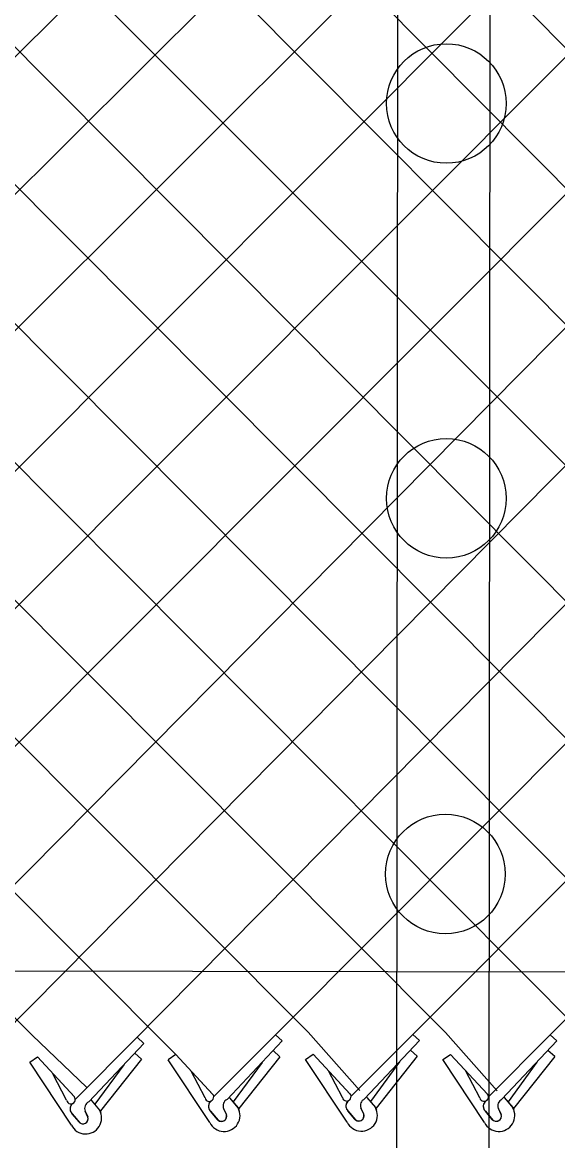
# Model space of a CAD drawing. Extents: x 0 to 2.85, y -0.1 to 1.83.
# Drawn here: x 0.879 to 0.9104, y 0.8081 to 0.8737 of the extents above; entities that cross this region are included whole.
import ezdxf

# ---------------------------------------------------------------- set-up
doc = ezdxf.new("R2010")
doc.units = 0
doc.layers.add('sb_Chainlink Fence', color=7, linetype='Continuous')
doc.layers.add('sb_Existing Structural Steel', color=7, linetype='Continuous')

msp = doc.modelspace()

# ---------------------------------------------------------------- linework, layer by layer
at = {"layer": 'sb_Chainlink Fence'}
for p, q in [((0.7769266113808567, 0.9246815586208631), (0.8880439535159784, 0.8131820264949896)), ((0.861598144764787, 0.8142026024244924), (0.9715106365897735, 0.9242823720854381)), ((0.8129855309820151, 0.9219195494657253), (0.9163890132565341, 0.8180499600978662)), ((0.8370325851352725, 0.8141157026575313), (0.9447202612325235, 0.9215729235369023)), ((0.8454903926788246, 0.814198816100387), (0.9527822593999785, 0.9216742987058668)), ((0.8535438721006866, 0.8142192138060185), (0.960839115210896, 0.9216713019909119)), ((0.8777172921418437, 0.8141877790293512), (0.9840108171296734, 0.9215616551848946)), ((0.885424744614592, 0.8138357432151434), (0.9920732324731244, 0.9216212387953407)), ((0.7731159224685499, 0.9210076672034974), (0.8796261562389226, 0.8143204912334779)), ((0.7896309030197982, 0.9209654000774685), (0.8957955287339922, 0.8144853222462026)), ((0.7976843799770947, 0.9209867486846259), (0.9038498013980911, 0.8144687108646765)), ((0.8057384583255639, 0.9210451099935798), (0.9119122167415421, 0.8144091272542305)), ((0.8209134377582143, 0.8141305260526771), (0.9286127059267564, 0.9214932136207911)), ((0.8218573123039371, 0.9211434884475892), (0.9296269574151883, 0.8129246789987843)), ((0.8289758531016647, 0.814070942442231), (0.9366661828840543, 0.9215145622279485)), ((0.8299101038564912, 0.9211795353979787), (0.9360509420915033, 0.8144649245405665)), ((0.8375223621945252, 0.9210807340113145), (0.9441044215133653, 0.8144853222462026)), ((0.845992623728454, 0.9212371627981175), (0.953737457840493, 0.8128879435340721)), ((0.8540467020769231, 0.9212955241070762), (0.9617387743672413, 0.8127002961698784)), ((0.8621087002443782, 0.9213968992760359), (0.9697955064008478, 0.8127450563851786)), ((0.8696605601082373, 0.8141430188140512), (0.9759565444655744, 0.9215450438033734)), ((0.8938860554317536, 0.8143379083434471), (1.0001554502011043, 0.9209135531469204)), ((0.9019395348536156, 0.8143583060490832), (1.0082083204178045, 0.9209078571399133)), ((0.9099938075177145, 0.8143416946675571), (1.0162374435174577, 0.9209025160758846)), ((0.8796261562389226, 0.8143204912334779), (0.8828364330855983, 0.8112506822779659)), ((0.882142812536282, 0.8105507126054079), (0.8857701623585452, 0.8141934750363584)), ((0.8861659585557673, 0.8138348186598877), (0.8857701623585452, 0.8141934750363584)), ((0.890258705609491, 0.8106951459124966), (0.8938860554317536, 0.8143379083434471)), ((0.8942818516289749, 0.8139792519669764), (0.8938860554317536, 0.8143379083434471)), ((0.8957955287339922, 0.8144853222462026), (0.898830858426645, 0.8110676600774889)), ((0.8983121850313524, 0.8107155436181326), (0.9019395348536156, 0.8143583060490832)), ((0.9023353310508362, 0.8139996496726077), (0.9019395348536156, 0.8143583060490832)), ((0.9038498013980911, 0.8144687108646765), (0.906885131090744, 0.8110510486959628)), ((0.906366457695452, 0.8106989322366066), (0.9099938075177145, 0.8143416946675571)), ((0.9103896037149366, 0.8139830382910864), (0.9099938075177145, 0.8143416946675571)), ((0.8829405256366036, 0.8104082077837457), (0.8861659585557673, 0.8138348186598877)), ((0.8910564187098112, 0.8105526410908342), (0.8942818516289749, 0.8139792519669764)), ((0.8941475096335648, 0.8130532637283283), (0.893751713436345, 0.813411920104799)), ((0.8991098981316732, 0.8105730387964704), (0.9023353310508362, 0.8139996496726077)), ((0.9022009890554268, 0.8130736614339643), (0.9018051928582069, 0.8134323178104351)), ((0.9071641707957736, 0.8105564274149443), (0.9103896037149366, 0.8139830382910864)), ((0.9102552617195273, 0.8130570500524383), (0.9098594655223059, 0.813415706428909)), ((0.8794820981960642, 0.8127329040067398), (0.8799280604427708, 0.8130375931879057)), ((0.8799280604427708, 0.8130375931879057), (0.8820840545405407, 0.810713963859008)), ((0.8799280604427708, 0.8130375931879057), (0.8820978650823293, 0.8107002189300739)), ((0.8860316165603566, 0.8129088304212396), (0.8836187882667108, 0.8098741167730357)), ((0.8860316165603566, 0.8129088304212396), (0.8856358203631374, 0.813267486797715)), ((0.8875919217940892, 0.8128929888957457), (0.8880378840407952, 0.8131976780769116)), ((0.8900344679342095, 0.8091884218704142), (0.8875979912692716, 0.8128773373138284)), ((0.8880439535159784, 0.8131820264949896), (0.8901999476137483, 0.8108583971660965)), ((0.8880439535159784, 0.8131820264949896), (0.8902137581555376, 0.8108446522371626)), ((0.8941475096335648, 0.8130532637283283), (0.8917346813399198, 0.8100185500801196)), ((0.8956514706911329, 0.8128977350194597), (0.8960974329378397, 0.8132024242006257)), ((0.8980879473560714, 0.8092088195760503), (0.8956514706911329, 0.8128977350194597)), ((0.8960974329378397, 0.8132024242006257), (0.8982534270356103, 0.8108787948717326)), ((0.8960974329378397, 0.8132024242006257), (0.8982672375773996, 0.8108650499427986)), ((0.9022009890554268, 0.8130736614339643), (0.8997881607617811, 0.8100389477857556)), ((0.9037057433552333, 0.8128811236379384), (0.9041517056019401, 0.8131858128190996)), ((0.9061422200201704, 0.8091922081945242), (0.9037057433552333, 0.8128811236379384)), ((0.9041517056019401, 0.8131858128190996), (0.9063076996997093, 0.8108621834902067)), ((0.9041517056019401, 0.8131858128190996), (0.9063215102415, 0.8108484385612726)), ((0.9102552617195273, 0.8130570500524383), (0.9078424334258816, 0.8100223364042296)), ((0.8819185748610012, 0.8090439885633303), (0.8794820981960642, 0.8127329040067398)), ((0.8849925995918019, 0.8125767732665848), (0.8832955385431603, 0.810266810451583)), ((0.8897570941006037, 0.8106439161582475), (0.888945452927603, 0.8121954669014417)), ((0.8931084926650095, 0.8127212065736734), (0.8914114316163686, 0.8104112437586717)), ((0.8978105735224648, 0.8106643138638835), (0.8969989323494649, 0.8122158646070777)), ((0.9011619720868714, 0.8127416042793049), (0.8994649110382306, 0.8104316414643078)), ((0.9058648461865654, 0.8106477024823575), (0.9050532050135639, 0.8121992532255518)), ((0.9092162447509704, 0.8127249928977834), (0.907519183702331, 0.810415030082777)), ((0.8816412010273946, 0.8104994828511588), (0.8808295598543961, 0.8120510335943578)), ((0.8830756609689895, 0.8105037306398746), (0.8835708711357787, 0.8099175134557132)), ((0.8830822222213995, 0.8104947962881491), (0.8835733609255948, 0.80991548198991)), ((0.8911915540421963, 0.8106481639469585), (0.8916867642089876, 0.8100619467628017)), ((0.891198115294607, 0.810639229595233), (0.8916892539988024, 0.8100599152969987)), ((0.8992450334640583, 0.8106685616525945), (0.8997402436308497, 0.8100823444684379)), ((0.8992515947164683, 0.8106596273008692), (0.8997427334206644, 0.8100803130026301)), ((0.9072993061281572, 0.8106519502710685), (0.9077945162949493, 0.8100657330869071)), ((0.9073058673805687, 0.8106430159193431), (0.9077970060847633, 0.8100637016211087)), ((0.8823701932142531, 0.8092289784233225), (0.8819661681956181, 0.8097127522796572)), ((0.8819661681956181, 0.8097127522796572), (0.8824112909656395, 0.8091856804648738)), ((0.8828922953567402, 0.8095145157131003), (0.882728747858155, 0.8098688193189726)), ((0.8827293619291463, 0.8098562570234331), (0.8828919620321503, 0.8095225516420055)), ((0.8835708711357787, 0.8099175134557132), (0.8836072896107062, 0.80984943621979)), ((0.8836072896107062, 0.80984943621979), (0.8836383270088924, 0.8097765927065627)), ((0.8904860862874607, 0.8093734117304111), (0.8900820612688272, 0.8098571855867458)), ((0.8900820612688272, 0.8098571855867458), (0.8905271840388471, 0.8093301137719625)), ((0.8910081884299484, 0.8096589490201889), (0.8908446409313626, 0.8100132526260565)), ((0.8908452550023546, 0.8100006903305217), (0.8910078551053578, 0.8096669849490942)), ((0.8916867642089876, 0.8100619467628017), (0.8917231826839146, 0.8099938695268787)), ((0.8917231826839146, 0.8099938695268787), (0.8917542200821, 0.8099210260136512)), ((0.8985395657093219, 0.8093938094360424), (0.8981355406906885, 0.8098775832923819)), ((0.8981355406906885, 0.8098775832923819), (0.8985806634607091, 0.8093505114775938)), ((0.8990616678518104, 0.809679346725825), (0.8988981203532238, 0.8100336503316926)), ((0.8988987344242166, 0.8100210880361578), (0.8990613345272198, 0.8096873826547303)), ((0.8997402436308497, 0.8100823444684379), (0.8997766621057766, 0.81001426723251)), ((0.8997766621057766, 0.81001426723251), (0.899807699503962, 0.8099414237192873)), ((0.9065938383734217, 0.8093771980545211), (0.9061898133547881, 0.8098609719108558)), ((0.9061898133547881, 0.8098609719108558), (0.906634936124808, 0.8093339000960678)), ((0.9071159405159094, 0.809662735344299), (0.9069523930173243, 0.8100170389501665)), ((0.906953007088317, 0.8100044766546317), (0.9071156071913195, 0.8096707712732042)), ((0.9077945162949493, 0.8100657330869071), (0.907830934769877, 0.8099976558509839)), ((0.907830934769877, 0.8099976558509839), (0.9078619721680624, 0.8099248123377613))]:
    msp.add_line(p, q, dxfattribs=at)
for centre, radius, start, end in [((0.8900090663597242, 0.8106880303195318), 0.00025580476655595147, 189.9304409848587, 40.97853800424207), ((0.8980625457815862, 0.810708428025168), 0.00025580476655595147, 189.9304409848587, 40.97853800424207), ((0.9061168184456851, 0.8106918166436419), 0.00025580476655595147, 189.9304409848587, 40.97853800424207), ((0.8818931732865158, 0.8105435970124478), 0.00025580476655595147, 189.9304409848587, 40.97853800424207), ((0.8822256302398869, 0.8099960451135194), 0.0003843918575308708, 126.9947472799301, 219.79833989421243), ((0.8822361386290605, 0.8099955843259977), 0.0003909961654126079, 127.7656421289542, 226.33281459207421), ((0.8831164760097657, 0.8100281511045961), 0.00041880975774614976, 114.84216649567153, 203.51671506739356), ((0.8903415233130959, 0.8101404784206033), 0.0003843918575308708, 126.9947472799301, 219.79833989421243), ((0.8903520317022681, 0.8101400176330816), 0.0003909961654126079, 127.7656421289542, 226.33281459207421), ((0.8912323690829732, 0.8101725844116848), 0.00041880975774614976, 114.84216649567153, 203.51671506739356), ((0.8983950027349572, 0.8101608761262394), 0.0003843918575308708, 126.9947472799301, 219.79833989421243), ((0.8984055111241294, 0.8101604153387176), 0.0003909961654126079, 127.7656421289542, 226.33281459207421), ((0.8992858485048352, 0.8101929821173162), 0.00041880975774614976, 114.84216649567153, 203.51671506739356), ((0.9064492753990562, 0.8101442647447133), 0.0003843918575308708, 126.9947472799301, 219.79833989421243), ((0.9064597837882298, 0.8101438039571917), 0.0003909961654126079, 127.7656421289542, 226.33281459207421), ((0.9073401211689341, 0.8101763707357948), 0.00041880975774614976, 114.84216649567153, 203.51671506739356), ((0.8827570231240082, 0.8094587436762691), 0.0009354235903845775, 206.32021657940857, 29.22686940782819), ((0.8826030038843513, 0.8094233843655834), 0.00030330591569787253, 219.86319118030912, 17.48524419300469), ((0.8826040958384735, 0.809421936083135), 0.00030494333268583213, 230.78260140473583, 19.265642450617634), ((0.8908729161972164, 0.8096031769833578), 0.0009354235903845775, 206.32021657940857, 29.22686940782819), ((0.8907188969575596, 0.809567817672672), 0.00030330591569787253, 219.86319118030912, 17.48524419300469), ((0.8907199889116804, 0.8095663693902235), 0.00030494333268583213, 230.78260140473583, 19.265642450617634), ((0.8989263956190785, 0.8096235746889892), 0.0009354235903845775, 206.32021657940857, 29.22686940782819), ((0.8987723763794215, 0.8095882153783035), 0.00030330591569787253, 219.86319118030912, 17.48524419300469), ((0.8987734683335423, 0.809586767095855), 0.00030494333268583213, 230.78260140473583, 19.265642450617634), ((0.9069806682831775, 0.8096069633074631), 0.0009354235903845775, 206.32021657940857, 29.22686940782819), ((0.9068266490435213, 0.8095716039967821), 0.00030330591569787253, 219.86319118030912, 17.48524419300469), ((0.9068277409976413, 0.8095701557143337), 0.00030494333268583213, 230.78260140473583, 19.265642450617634)]:
    msp.add_arc(centre, radius, start, end, dxfattribs=at)
at = {"layer": 'sb_Existing Structural Steel'}
for p, q in [((0.9009995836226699, 0.8057279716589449), (0.9010927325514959, 0.9151108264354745)), ((0.9064151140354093, 0.8058517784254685), (0.9065082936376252, 0.9153062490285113)), ((0.3279582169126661, 0.8189246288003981), (1.0977552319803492, 0.8177376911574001))]:
    msp.add_line(p, q, dxfattribs=at)
for centre, radius in [((0.9039004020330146, 0.8689211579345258), 0.0035044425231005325), ((0.9039004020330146, 0.8457787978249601), 0.0035044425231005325), ((0.903845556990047, 0.8237597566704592), 0.0035044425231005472)]:
    msp.add_circle(centre, radius, dxfattribs=at)

doc.saveas('drawing.dxf')
